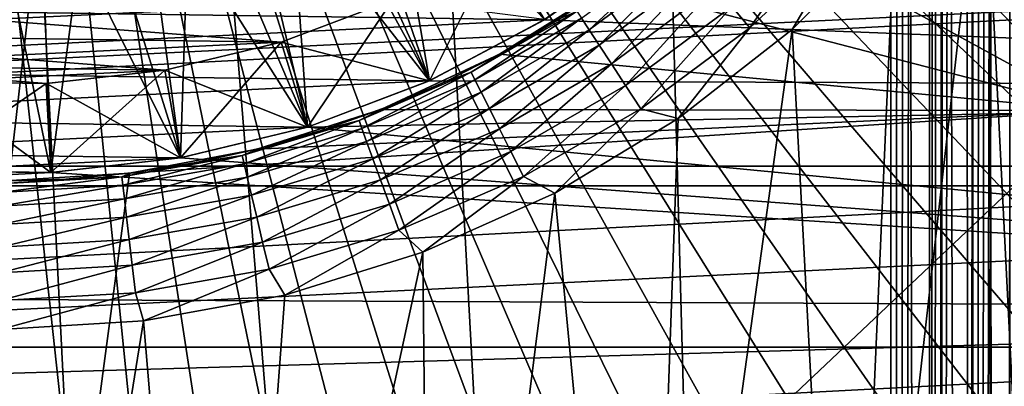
# Model space of a CAD drawing. Header units: metres. Extents: x -104 to 104, y -68 to 90.
# Tile 300 of 656: x 0.07 to 3.38, y -7.93 to -6.7. Entities that reach past the tile are written whole.
import ezdxf

# ---------------------------------------------------------------- set-up
doc = ezdxf.new("R2010")
doc.units = ezdxf.units.M
doc.layers.add('solid_FIT-BATH-153_SW0002', color=7, linetype='CONTINUOUS')

msp = doc.modelspace()

# ---------------------------------------------------------------- linework, layer by layer
at = {"layer": 'solid_FIT-BATH-153_SW0002'}
for points in [[(3, -33.664112, 59.796501), (-3, 21.43195, 59.796501), (-1.503199, 21.284964, 59.796501)], [(3, -33.664112, 59.796501), (-3, -33.664112, 59.796501), (-3, 21.43195, 59.796501)], [(3, -33.664112, 59.796501), (1.506204, 21.28516, 59.796501), (3, 21.43195, 59.796501)], [(3, -33.664112, 59.796501), (3, 21.43195, 59.796501), (3.040517, 21.343046, 59.797527)], [(3, -33.664112, 59.796501), (3.040517, 21.343046, 59.797527), (3.080972, 21.254049, 59.80061)], [(3, -33.664112, 59.796501), (-1.503199, 21.284964, 59.796501), (0, 21.235888, 59.796501)], [(3, -33.664112, 59.796501), (0, 21.235888, 59.796501), (1.506204, 21.28516, 59.796501)], [(3, -33.664112, 59.796501), (3.080972, 21.254049, 59.80061), (3.12122, 21.165051, 59.80574)], [(3.138919, -33.664112, 59.808655), (3, -33.664112, 59.796501), (3.12122, 21.165051, 59.80574)], [(3.138919, -33.664112, 59.808655), (3.12122, 21.165051, 59.80574), (3.161157, 21.076048, 59.812901)], [(3.138919, -33.664112, 59.808655), (3.161157, 21.076048, 59.812901), (3.20068, 20.987041, 59.822083)], [(3.138919, -33.664112, 59.808655), (3.20068, 20.987041, 59.822083), (3.207005, 20.972694, 59.823746)], [(3.138919, -33.664112, 59.808655), (3.207005, 20.972694, 59.823746), (3.239683, 20.898045, 59.833252)], [(3.273747, -33.664112, 59.844795), (3.138919, -33.664112, 59.808655), (3.239683, 20.898045, 59.833252)], [(3.273747, -33.664112, 59.844795), (3.239683, 20.898045, 59.833252), (3.278069, 20.809046, 59.846382)], [(3.273747, -33.664112, 59.844795), (3.278069, 20.809046, 59.846382), (3.315742, 20.720045, 59.861446)], [(3.273747, -33.664112, 59.844795), (3.315742, 20.720045, 59.861446), (3.352604, 20.631039, 59.878399)], [(3.273747, -33.664112, 59.844795), (3.352604, 20.631039, 59.878399), (3.38856, 20.542028, 59.897202)], [(3.273747, -33.664112, 59.844795), (3.38856, 20.542028, 59.897202), (3.399937, 20.513348, 59.903645)], [(3.400242, -33.664112, 59.90382), (3.273747, -33.664112, 59.844795), (3.399937, 20.513348, 59.903645)], [(3, 18.675392, 72.796501), (-3, -33.664112, 72.796501), (3, -33.664112, 72.796501)], [(-3, 18.675392, 72.796501), (-3, -33.664112, 72.796501), (3, 18.675392, 72.796501)], [(3, 18.675392, 72.796501), (3, -33.664112, 72.796501), (3.137956, -33.664112, 72.784515)], [(3, 18.675392, 72.796501), (3.137956, -33.664112, 72.784515), (3.138919, 18.675392, 72.784348)], [(3.138919, 18.675392, 72.784348), (3.137956, -33.664112, 72.784515), (3.272829, -33.664112, 72.748543)], [(3.273747, 18.675392, 72.748207), (3.138919, 18.675392, 72.784348), (3.272829, -33.664112, 72.748543)], [(3.273747, 18.675392, 72.748207), (3.272829, -33.664112, 72.748543), (3.399395, -33.664112, 72.689674)], [(3.400242, 18.675392, 72.689178), (3.273747, 18.675392, 72.748207), (3.399395, -33.664112, 72.689674)], [(0, -3.714112, 38.063175), (7.727279, -7.030109, 37.916401), (7.885312, -6.634477, 37.916401)], [(0, -3.714112, 38.063175), (7.352163, -7.794844, 37.916401), (7.54941, -7.41723, 37.916401)], [(0, -3.714112, 38.063175), (6.901606, -8.517706, 37.916401), (7.136043, -8.161983, 37.916401)], [(0, -3.714112, 38.063175), (7.54941, -7.41723, 37.916401), (7.727279, -7.030109, 37.916401)], [(0, -3.714112, 38.063175), (7.136043, -8.161983, 37.916401), (7.352163, -7.794844, 37.916401)], [(0, -3.714112, 38.063175), (6.649452, -8.861097, 37.916401), (6.901606, -8.517706, 37.916401)], [(0, -3.714112, 38.063175), (6.38023, -9.191278, 37.916401), (6.649452, -8.861097, 37.916401)], [(0, -3.714112, 38.063175), (6.09463, -9.507398, 37.916401), (6.38023, -9.191278, 37.916401)], [(0, -3.714112, 38.063175), (5.793386, -9.808646, 37.916401), (6.09463, -9.507398, 37.916401)], [(0, -3.714112, 38.063175), (5.477271, -10.094252, 37.916401), (5.793386, -9.808646, 37.916401)], [(0, -3.714112, 38.063175), (5.147096, -10.36348, 37.916401), (5.477271, -10.094252, 37.916401)], [(0, -3.714112, 38.063175), (4.447989, -10.850081, 37.916401), (4.803708, -10.615639, 37.916401)], [(0, -3.714112, 38.063175), (4.080853, -11.066208, 37.916401), (4.447989, -10.850081, 37.916401)], [(0, -3.714112, 38.063175), (3.703243, -11.263461, 37.916401), (4.080853, -11.066208, 37.916401)], [(0, -3.714112, 38.063175), (3.316125, -11.441336, 37.916401), (3.703243, -11.263461, 37.916401)], [(0, -3.714112, 38.063175), (2.920496, -11.599376, 37.916401), (3.316125, -11.441336, 37.916401)], [(0, -3.714112, 38.063175), (2.51737, -11.737174, 37.916401), (2.920496, -11.599376, 37.916401)], [(0, -3.714112, 38.063175), (2.107781, -11.854378, 37.916401), (2.51737, -11.737174, 37.916401)], [(0, -3.714112, 38.063175), (1.692783, -11.950686, 37.916401), (2.107781, -11.854378, 37.916401)], [(0, -3.714112, 38.063175), (1.273439, -12.025852, 37.916401), (1.692783, -11.950686, 37.916401)], [(0, -3.714112, 38.063175), (0.850826, -12.079682, 37.916401), (1.273439, -12.025852, 37.916401)], [(0, -3.714112, 38.063175), (0.426029, -12.112039, 37.916401), (0.850826, -12.079682, 37.916401)], [(0, -3.714112, 38.063175), (0.000139, -12.122838, 37.916401), (0.426029, -12.112039, 37.916401)], [(0, -3.714112, 38.063175), (4.803708, -10.615639, 37.916401), (5.147096, -10.36348, 37.916401)], [(3.685249, -7.001433, 15.666829), (3.460944, -4.383059, 15.724502), (3.349231, -4.813327, 15.715376)], [(3.685249, -7.001433, 15.666829), (3.349231, -4.813327, 15.715376), (3.184268, -5.226085, 15.706542)], [(3.685249, -7.001433, 15.666829), (3.184268, -5.226085, 15.706542), (2.968667, -5.614806, 15.698138)], [(3.311392, -6.002041, 5.796502), (3.563042, -5.586275, 5.796502), (3.50004, -9.776173, 5.796502)], [(3.685249, -7.001433, 15.666829), (2.968667, -5.614806, 15.698138), (2.705844, -5.973323, 15.690301)], [(1.118773, -5.949811, 5.407826), (1.268672, -5.868288, 5.407826), (1.445559, -6.901644, 6.407826)], [(1.268672, -5.868288, 5.407826), (1.833469, -6.695452, 6.407826), (1.445559, -6.901644, 6.407826)], [(0.9637, -6.020902, 5.407826), (1.118773, -5.949811, 5.407826), (1.445559, -6.901644, 6.407826)], [(1.445559, -6.901644, -3.092174), (1.118773, -5.949811, -2.092174), (0.9637, -6.020902, -2.092174)], [(1.445559, -6.901644, -3.092174), (1.833469, -6.695452, -3.092174), (1.118773, -5.949811, -2.092174)], [(3.685249, -7.001433, 15.666829), (2.705844, -5.973323, 15.690301), (2.40001, -6.29589, 15.683201)], [(0.804181, -6.08124, 5.407826), (0.9637, -6.020902, 5.407826), (1.034876, -7.057618, 6.407826)], [(1.445559, -6.901644, -3.092174), (0.9637, -6.020902, -2.092174), (0.804181, -6.08124, -2.092174)], [(0.9637, -6.020902, 5.407826), (1.445559, -6.901644, 6.407826), (1.034876, -7.057618, 6.407826)], [(3.311392, -6.002041, 5.796502), (3.50004, -9.776173, 5.796502), (2.847568, -10.10871, 5.796502)], [(3.011438, -6.38463, 5.796502), (3.311392, -6.002041, 5.796502), (2.847568, -10.10871, 5.796502)], [(0.640814, -6.130588, 5.407826), (0.804181, -6.08124, 5.407826), (1.034876, -7.057618, 6.407826)], [(1.034876, -7.057618, -3.092174), (0.804181, -6.08124, -2.092174), (0.640814, -6.130588, -2.092174)], [(1.034876, -7.057618, -3.092174), (1.445559, -6.901644, -3.092174), (0.804181, -6.08124, -2.092174)], [(0.474223, -6.168723, 5.407826), (0.640814, -6.130588, 5.407826), (0.607182, -7.161043, 6.407826)], [(1.034876, -7.057618, -3.092174), (0.640814, -6.130588, -2.092174), (0.474223, -6.168723, -2.092174)], [(0.640814, -6.130588, 5.407826), (1.034876, -7.057618, 6.407826), (0.607182, -7.161043, 6.407826)], [(2.19292, -6.441948, 19.907827), (8.038786, -6.150871, 19.907827), (7.761242, -6.926977, 19.907827)], [(0.135263, -6.21045, 5.407826), (0.305347, -6.195395, 5.407826), (0.170491, -7.209957, 6.407826)], [(0.607182, -7.161043, -3.092174), (0.305347, -6.195395, -2.092174), (0.135263, -6.21045, -2.092174)], [(0.305347, -6.195395, 5.407826), (0.607182, -7.161043, 6.407826), (0.170491, -7.209957, 6.407826)], [(0.305347, -6.195395, 5.407826), (0.474223, -6.168723, 5.407826), (0.607182, -7.161043, 6.407826)], [(0.607182, -7.161043, -3.092174), (0.474223, -6.168723, -2.092174), (0.305347, -6.195395, -2.092174)], [(0.607182, -7.161043, -3.092174), (1.034876, -7.057618, -3.092174), (0.474223, -6.168723, -2.092174)], [(-0.035159, -6.213865, 5.407826), (0.170491, -7.209957, 6.407826), (-0.268744, -7.203779, 6.407826)], [(-0.268744, -7.203779, -3.092174), (0.170491, -7.209957, -3.092174), (-0.035159, -6.213865, -2.092174)], [(-0.035159, -6.213865, 5.407826), (0.135263, -6.21045, 5.407826), (0.170491, -7.209957, 6.407826)], [(0.170491, -7.209957, -3.092174), (0.135263, -6.21045, -2.092174), (-0.035159, -6.213865, -2.092174)], [(0.170491, -7.209957, -3.092174), (0.607182, -7.161043, -3.092174), (0.135263, -6.21045, -2.092174)], [(3.685249, -7.001433, 15.666829), (2.40001, -6.29589, 15.683201), (2.056636, -6.576955, 15.676978)], [(2.46417, -6.650795, 5.834599), (2.788436, -6.344866, 5.834599), (2.524519, -6.722717, 5.806109)], [(2.788436, -6.344866, 5.834599), (2.856727, -6.409295, 5.806109), (2.524519, -6.722717, 5.806109)], [(-8.851866, -6.398562, -36.203499), (8.851851, -6.398609, -36.203499), (-8.545594, -7.254566, -36.203499)], [(-8.545594, -7.254566, -36.203499), (8.851851, -6.398609, -36.203499), (8.545556, -7.254657, -36.203499)], [(2.666793, -6.728849, 5.796502), (3.011438, -6.38463, 5.796502), (2.847568, -10.10871, 5.796502)], [(2.856727, -6.409295, 5.806109), (3.011438, -6.38463, 5.796502), (2.666793, -6.728849, 5.796502)], [(2.524519, -6.722717, 5.806109), (2.856727, -6.409295, 5.806109), (2.666793, -6.728849, 5.796502)], [(-1.916368, -6.642785, -4.192173), (2.192901, -6.441962, -4.192173), (1.833093, -6.695619, -4.192173)], [(1.445559, -6.901644, 9.707827), (1.321586, -6.628414, 9.407826), (1.675971, -6.440061, 9.407826)], [(1.833469, -6.695452, 9.707827), (1.445559, -6.901644, 9.707827), (1.675971, -6.440061, 9.407826)], [(1.833093, -6.695619, -4.192173), (2.192901, -6.441962, -4.192173), (1.833469, -6.695452, -3.092174)], [(1.833376, -6.695463, 19.907827), (2.19292, -6.441948, 19.907827), (7.761242, -6.926977, 19.907827)], [(1.95783, -6.690849, 6.105614), (2.29017, -6.443431, 6.105614), (1.983204, -6.729427, 6.019043)], [(2.29017, -6.443431, 6.105614), (2.319851, -6.478803, 6.019043), (1.983204, -6.729427, 6.019043)], [(1.983204, -6.729427, 6.019043), (2.319851, -6.478803, 6.019043), (2.017379, -6.781387, 5.943157)], [(2.319851, -6.478803, 6.019043), (2.359827, -6.526444, 5.943157), (2.017379, -6.781387, 5.943157)], [(2.017379, -6.781387, 5.943157), (2.359827, -6.526444, 5.943157), (2.059039, -6.844728, 5.880876)], [(2.359827, -6.526444, 5.943157), (2.408558, -6.58452, 5.880876), (2.059039, -6.844728, 5.880876)], [(6.348959, -6.541258, -14.886429), (-6.348959, -6.541258, -14.886429), (-6.018806, -7.189071, -14.886429)], [(6.348959, -6.541258, -14.886429), (-6.018806, -7.189071, -14.886429), (6.018806, -7.189071, -14.886429)], [(-1.403163, -6.590027, 9.407826), (1.321586, -6.628414, 9.407826), (-1.032091, -6.743055, 9.407826)], [(-1.403028, -6.590092, 7.407826), (0.946494, -6.770885, 7.407826), (1.321723, -6.628353, 7.407826)], [(-1.403028, -6.590092, 7.407826), (-1.031925, -6.743111, 7.407826), (0.946494, -6.770885, 7.407826)], [(1.681859, -6.81201, 15.671739), (2.056636, -6.576955, 15.676978), (1.698182, -6.803093, 6.296502)], [(3.685249, -7.001433, 15.666829), (2.056636, -6.576955, 15.676978), (1.681859, -6.81201, 15.671739)], [(2.056636, -6.576955, 15.676978), (1.888789, -6.690368, 6.296502), (1.698182, -6.803093, 6.296502)], [(2.059039, -6.844728, 5.880876), (2.408558, -6.58452, 5.880876), (2.10658, -6.917011, 5.834599)], [(2.408558, -6.58452, 5.880876), (2.46417, -6.650795, 5.834599), (2.10658, -6.917011, 5.834599)], [(-1.032091, -6.743055, 9.407826), (1.321586, -6.628414, 9.407826), (0.946327, -6.770935, 9.407826)], [(1.034876, -7.057618, 9.707827), (0.946327, -6.770935, 9.407826), (1.321586, -6.628414, 9.407826)], [(1.445559, -6.901644, 7.107827), (1.321723, -6.628353, 7.407826), (0.946494, -6.770885, 7.407826)], [(1.445559, -6.901644, 9.707827), (1.034876, -7.057618, 9.707827), (1.321586, -6.628414, 9.407826)], [(1.445559, -6.901644, 7.107827), (1.833469, -6.695452, 7.107827), (1.321723, -6.628353, 7.407826)], [(-1.916368, -6.642785, -4.192173), (1.833093, -6.695619, -4.192173), (-1.534709, -6.859644, -4.192173)], [(2.10658, -6.917011, 5.834599), (2.46417, -6.650795, 5.834599), (2.158172, -6.995452, 5.806109)], [(2.46417, -6.650795, 5.834599), (2.524519, -6.722717, 5.806109), (2.158172, -6.995452, 5.806109)], [(-1.534709, -6.859644, -4.192173), (1.833093, -6.695619, -4.192173), (1.445485, -6.90163, -4.192173)], [(1.445485, -6.90163, -4.192173), (1.833093, -6.695619, -4.192173), (1.445559, -6.901644, -3.092174)], [(1.445539, -6.90157, 19.907827), (1.445559, -6.901644, 9.707827), (1.833469, -6.695452, 9.707827)], [(1.445539, -6.90157, 19.907827), (1.833469, -6.695452, 9.707827), (1.833376, -6.695463, 19.907827)], [(1.445539, -6.90157, 19.907827), (1.833376, -6.695463, 19.907827), (7.761242, -6.926977, 19.907827)], [(1.833469, -6.695452, 6.407826), (1.833469, -6.695452, 7.107827), (1.445559, -6.901644, 7.107827)], [(1.445559, -6.901644, 6.407826), (1.833469, -6.695452, 6.407826), (1.445559, -6.901644, 7.107827)], [(1.833093, -6.695619, -4.192173), (1.833469, -6.695452, -3.092174), (1.445559, -6.901644, -3.092174)], [(1.586277, -6.87265, 6.199534), (1.942235, -6.667138, 6.199534), (1.599014, -6.898011, 6.105614)], [(1.888789, -6.690368, 6.296502), (1.942235, -6.667138, 6.199534), (1.586277, -6.87265, 6.199534)], [(1.698182, -6.803093, 6.296502), (1.888789, -6.690368, 6.296502), (1.586277, -6.87265, 6.199534)], [(1.942235, -6.667138, 6.199534), (1.95783, -6.690849, 6.105614), (1.599014, -6.898011, 6.105614)], [(1.599014, -6.898011, 6.105614), (1.95783, -6.690849, 6.105614), (1.619737, -6.939274, 6.019043)], [(1.95783, -6.690849, 6.105614), (1.983204, -6.729427, 6.019043), (1.619737, -6.939274, 6.019043)], [(1.619737, -6.939274, 6.019043), (1.983204, -6.729427, 6.019043), (1.647649, -6.994851, 5.943157)], [(1.983204, -6.729427, 6.019043), (2.017379, -6.781387, 5.943157), (1.647649, -6.994851, 5.943157)], [(2.158172, -6.995452, 5.806109), (2.524519, -6.722717, 5.806109), (2.283822, -7.028335, 5.796502)], [(2.666793, -6.728849, 5.796502), (2.847568, -10.10871, 5.796502), (2.16292, -10.371561, 5.796502)], [(2.283822, -7.028335, 5.796502), (2.666793, -6.728849, 5.796502), (2.16292, -10.371561, 5.796502)], [(2.524519, -6.722717, 5.806109), (2.666793, -6.728849, 5.796502), (2.283822, -7.028335, 5.796502)], [(-1.032091, -6.743055, 9.407826), (0.946327, -6.770935, 9.407826), (-0.643474, -6.848736, 9.407826)], [(-1.031925, -6.743111, 7.407826), (0.555059, -6.865593, 7.407826), (0.946494, -6.770885, 7.407826)], [(-1.031925, -6.743111, 7.407826), (-0.643264, -6.848778, 7.407826), (0.555059, -6.865593, 7.407826)], [(-0.643474, -6.848736, 9.407826), (0.946327, -6.770935, 9.407826), (0.554848, -6.86563, 9.407826)], [(0.607182, -7.161043, 9.707827), (0.554848, -6.86563, 9.407826), (0.946327, -6.770935, 9.407826)], [(1.034876, -7.057618, 7.107827), (0.946494, -6.770885, 7.407826), (0.555059, -6.865593, 7.407826)], [(1.034876, -7.057618, 9.707827), (0.607182, -7.161043, 9.707827), (0.946327, -6.770935, 9.407826)], [(1.034876, -7.057618, 7.107827), (1.445559, -6.901644, 7.107827), (0.946494, -6.770885, 7.407826)], [(1.647649, -6.994851, 5.943157), (2.017379, -6.781387, 5.943157), (1.681674, -7.0626, 5.880876)], [(2.017379, -6.781387, 5.943157), (2.059039, -6.844728, 5.880876), (1.681674, -7.0626, 5.880876)], [(1.282502, -6.997527, 15.667582), (1.681859, -6.81201, 15.671739), (1.297639, -6.991574, 6.296502)], [(3.685249, -7.001433, 15.666829), (1.681859, -6.81201, 15.671739), (1.282502, -6.997527, 15.667582)], [(1.681859, -6.81201, 15.671739), (1.500872, -6.903627, 6.296502), (1.297639, -6.991574, 6.296502)], [(1.500872, -6.903627, 6.296502), (1.698182, -6.803093, 6.296502), (1.586277, -6.87265, 6.199534)], [(1.681859, -6.81201, 15.671739), (1.698182, -6.803093, 6.296502), (1.500872, -6.903627, 6.296502)], [(-1.534709, -6.859644, -4.192173), (1.445485, -6.90163, -4.192173), (-1.128849, -7.027019, -4.192173)], [(-0.643474, -6.848736, 9.407826), (0.554848, -6.86563, 9.407826), (-0.245598, -6.904621, 9.407826)], [(-0.643264, -6.848778, 7.407826), (0.155768, -6.910266, 7.407826), (0.555059, -6.865593, 7.407826)], [(-0.643264, -6.848778, 7.407826), (-0.245441, -6.904637, 7.407826), (0.155768, -6.910266, 7.407826)], [(1.681674, -7.0626, 5.880876), (2.059039, -6.844728, 5.880876), (1.720502, -7.139913, 5.834599)], [(2.059039, -6.844728, 5.880876), (2.10658, -6.917011, 5.834599), (1.720502, -7.139913, 5.834599)], [(-0.245598, -6.904621, 9.407826), (0.554848, -6.86563, 9.407826), (0.155611, -6.910278, 9.407826)], [(0.170491, -7.209957, 9.707827), (0.155611, -6.910278, 9.407826), (0.554848, -6.86563, 9.407826)], [(0.607182, -7.161043, 7.107827), (0.555059, -6.865593, 7.407826), (0.155768, -6.910266, 7.407826)], [(0.607182, -7.161043, 9.707827), (0.170491, -7.209957, 9.707827), (0.554848, -6.86563, 9.407826)], [(0.607182, -7.161043, 7.107827), (1.034876, -7.057618, 7.107827), (0.555059, -6.865593, 7.407826)], [(1.208868, -7.035449, 6.199534), (1.586277, -6.87265, 6.199534), (1.218574, -7.062117, 6.105614)], [(1.500872, -6.903627, 6.296502), (1.586277, -6.87265, 6.199534), (1.208868, -7.035449, 6.199534)], [(1.586277, -6.87265, 6.199534), (1.599014, -6.898011, 6.105614), (1.218574, -7.062117, 6.105614)], [(-1.128849, -7.027019, -4.192173), (1.445485, -6.90163, -4.192173), (1.035045, -7.057512, -4.192173)], [(-0.268744, -7.203779, 9.707827), (-0.245598, -6.904621, 9.407826), (0.155611, -6.910278, 9.407826)], [(-0.268744, -7.203779, 7.107827), (0.170491, -7.209957, 7.107827), (-0.245441, -6.904637, 7.407826)], [(0.170491, -7.209957, 9.707827), (-0.268744, -7.203779, 9.707827), (0.155611, -6.910278, 9.407826)], [(0.170491, -7.209957, 7.107827), (0.155768, -6.910266, 7.407826), (-0.245441, -6.904637, 7.407826)], [(0.170491, -7.209957, 7.107827), (0.607182, -7.161043, 7.107827), (0.155768, -6.910266, 7.407826)], [(1.445539, -6.90157, 19.907827), (1.034876, -7.057618, 9.707827), (1.445559, -6.901644, 9.707827)], [(1.034914, -7.057574, 19.907827), (1.034876, -7.057618, 9.707827), (1.445539, -6.90157, 19.907827)], [(1.445485, -6.90163, -4.192173), (1.445559, -6.901644, -3.092174), (1.034876, -7.057618, -3.092174)], [(1.035045, -7.057512, -4.192173), (1.445485, -6.90163, -4.192173), (1.034876, -7.057618, -3.092174)], [(1.445559, -6.901644, 6.407826), (1.445559, -6.901644, 7.107827), (1.034876, -7.057618, 7.107827)], [(1.034876, -7.057618, 6.407826), (1.445559, -6.901644, 6.407826), (1.034876, -7.057618, 7.107827)], [(1.034914, -7.057574, 19.907827), (1.445539, -6.90157, 19.907827), (7.761242, -6.926977, 19.907827)], [(1.034914, -7.057574, 19.907827), (7.761242, -6.926977, 19.907827), (7.409372, -7.671358, 19.907827)], [(1.297639, -6.991574, 6.296502), (1.500872, -6.903627, 6.296502), (1.208868, -7.035449, 6.199534)], [(1.218574, -7.062117, 6.105614), (1.599014, -6.898011, 6.105614), (1.234367, -7.105507, 6.019043)], [(1.599014, -6.898011, 6.105614), (1.619737, -6.939274, 6.019043), (1.234367, -7.105507, 6.019043)], [(1.720502, -7.139913, 5.834599), (2.10658, -6.917011, 5.834599), (1.762639, -7.223814, 5.806109)], [(2.10658, -6.917011, 5.834599), (2.158172, -6.995452, 5.806109), (1.762639, -7.223814, 5.806109)], [(1.234367, -7.105507, 6.019043), (1.619737, -6.939274, 6.019043), (1.255638, -7.163948, 5.943157)], [(1.619737, -6.939274, 6.019043), (1.647649, -6.994851, 5.943157), (1.255638, -7.163948, 5.943157)], [(1.089285, -7.066586, 6.296502), (1.297639, -6.991574, 6.296502), (1.208868, -7.035449, 6.199534)], [(1.282502, -6.997527, 15.667582), (1.297639, -6.991574, 6.296502), (1.089285, -7.066586, 6.296502)], [(1.255638, -7.163948, 5.943157), (1.647649, -6.994851, 5.943157), (1.281567, -7.235189, 5.880876)], [(1.647649, -6.994851, 5.943157), (1.681674, -7.0626, 5.880876), (1.281567, -7.235189, 5.880876)], [(1.762639, -7.223814, 5.806109), (2.158172, -6.995452, 5.806109), (1.867795, -7.279452, 5.796502)], [(2.158172, -6.995452, 5.806109), (2.283822, -7.028335, 5.796502), (1.867795, -7.279452, 5.796502)], [(-1.128849, -7.027019, -4.192173), (1.035045, -7.057512, -4.192173), (-0.7038, -7.142607, -4.192173)], [(3.685249, -7.001433, 15.666829), (0.435381, -7.212121, 15.662733), (0.000001, -10.485798, 15.583759)], [(3.685249, -11.626538, 15.55318), (3.685249, -7.001433, 15.666829), (0.000001, -10.485798, 15.583759)], [(3.685249, -7.001433, 15.666829), (0.864982, -7.131338, 15.664591), (0.435381, -7.212121, 15.662733)], [(0.864982, -7.131338, 15.664591), (1.282502, -6.997527, 15.667582), (0.876632, -7.128367, 6.296502)], [(3.685249, -7.001433, 15.666829), (1.282502, -6.997527, 15.667582), (0.864982, -7.131338, 15.664591)], [(1.282502, -6.997527, 15.667582), (1.089285, -7.066586, 6.296502), (0.876632, -7.128367, 6.296502)], [(1.867795, -7.279452, 5.796502), (2.283822, -7.028335, 5.796502), (2.16292, -10.371561, 5.796502)], [(-0.7038, -7.142607, -4.192173), (1.035045, -7.057512, -4.192173), (0.606865, -7.161085, -4.192173)], [(0.606865, -7.161085, -4.192173), (1.035045, -7.057512, -4.192173), (0.607182, -7.161043, -3.092174)], [(1.035045, -7.057512, -4.192173), (1.034876, -7.057618, -3.092174), (0.607182, -7.161043, -3.092174)], [(0.607228, -7.161027, 19.907827), (0.607182, -7.161043, 9.707827), (1.034876, -7.057618, 9.707827)], [(1.034876, -7.057618, 6.407826), (1.034876, -7.057618, 7.107827), (0.607182, -7.161043, 7.107827)], [(0.607182, -7.161043, 6.407826), (1.034876, -7.057618, 6.407826), (0.607182, -7.161043, 7.107827)], [(0.607228, -7.161027, 19.907827), (1.034876, -7.057618, 9.707827), (1.034914, -7.057574, 19.907827)], [(0.607228, -7.161027, 19.907827), (1.034914, -7.057574, 19.907827), (7.409372, -7.671358, 19.907827)], [(0.81511, -7.153332, 6.199534), (1.208868, -7.035449, 6.199534), (0.821655, -7.180947, 6.105614)], [(1.089285, -7.066586, 6.296502), (1.208868, -7.035449, 6.199534), (0.81511, -7.153332, 6.199534)], [(1.208868, -7.035449, 6.199534), (1.218574, -7.062117, 6.105614), (0.821655, -7.180947, 6.105614)], [(0.821655, -7.180947, 6.105614), (1.218574, -7.062117, 6.105614), (0.832304, -7.225877, 6.019043)], [(1.218574, -7.062117, 6.105614), (1.234367, -7.105507, 6.019043), (0.832304, -7.225877, 6.019043)], [(0.876632, -7.128367, 6.296502), (1.089285, -7.066586, 6.296502), (0.81511, -7.153332, 6.199534)], [(1.281567, -7.235189, 5.880876), (1.681674, -7.0626, 5.880876), (1.311157, -7.316487, 5.834599)], [(1.681674, -7.0626, 5.880876), (1.720502, -7.139913, 5.834599), (1.311157, -7.316487, 5.834599)], [(0.660519, -7.176674, 6.296502), (0.876632, -7.128367, 6.296502), (0.81511, -7.153332, 6.199534)], [(0.864982, -7.131338, 15.664591), (0.876632, -7.128367, 6.296502), (0.660519, -7.176674, 6.296502)], [(0.832304, -7.225877, 6.019043), (1.234367, -7.105507, 6.019043), (0.846646, -7.286392, 5.943157)], [(1.234367, -7.105507, 6.019043), (1.255638, -7.163948, 5.943157), (0.846646, -7.286392, 5.943157)], [(0.170415, -7.209896, 19.907827), (-7.445459, -7.604095, 19.907827), (-7.672016, -7.135225, 19.907827)], [(-0.268666, -7.203721, 19.907827), (0.170415, -7.209896, 19.907827), (-7.672016, -7.135225, 19.907827)], [(-0.7038, -7.142607, -4.192173), (0.606865, -7.161085, -4.192173), (-0.268623, -7.203732, -4.192173)], [(-0.268623, -7.203732, -4.192173), (0.606865, -7.161085, -4.192173), (0.1702, -7.209919, -4.192173)], [(0.1702, -7.209919, -4.192173), (0.606865, -7.161085, -4.192173), (0.170491, -7.209957, -3.092174)], [(0.170415, -7.209896, 19.907827), (0.607182, -7.161043, 9.707827), (0.607228, -7.161027, 19.907827)], [(0.170415, -7.209896, 19.907827), (0.607228, -7.161027, 19.907827), (7.409372, -7.671358, 19.907827)], [(0.170415, -7.209896, 19.907827), (0.170491, -7.209957, 9.707827), (0.607182, -7.161043, 9.707827)], [(0.607182, -7.161043, 6.407826), (0.607182, -7.161043, 7.107827), (0.170491, -7.209957, 7.107827)], [(0.170491, -7.209957, 6.407826), (0.607182, -7.161043, 6.407826), (0.170491, -7.209957, 7.107827)], [(0.606865, -7.161085, -4.192173), (0.607182, -7.161043, -3.092174), (0.170491, -7.209957, -3.092174)], [(0.41033, -7.224706, 6.199534), (0.81511, -7.153332, 6.199534), (0.413624, -7.252894, 6.105614)], [(0.660519, -7.176674, 6.296502), (0.81511, -7.153332, 6.199534), (0.41033, -7.224706, 6.199534)], [(0.81511, -7.153332, 6.199534), (0.821655, -7.180947, 6.105614), (0.413624, -7.252894, 6.105614)], [(0.435381, -7.212121, 15.662733), (0.864982, -7.131338, 15.664591), (0.4418, -7.211316, 6.296502)], [(0.864982, -7.131338, 15.664591), (0.660519, -7.176674, 6.296502), (0.4418, -7.211316, 6.296502)], [(1.311157, -7.316487, 5.834599), (1.720502, -7.139913, 5.834599), (1.343269, -7.404712, 5.806109)], [(1.720502, -7.139913, 5.834599), (1.762639, -7.223814, 5.806109), (1.343269, -7.404712, 5.806109)], [(6.018806, -7.189071, -14.886429), (-6.018806, -7.189071, -14.886429), (-5.62286, -7.798898, -14.886429)], [(6.018806, -7.189071, -14.886429), (-5.62286, -7.798898, -14.886429), (5.62286, -7.798898, -14.886429)], [(0.4418, -7.211316, 6.296502), (0.660519, -7.176674, 6.296502), (0.41033, -7.224706, 6.199534)], [(0.413624, -7.252894, 6.105614), (0.821655, -7.180947, 6.105614), (0.418985, -7.298756, 6.019043)], [(0.821655, -7.180947, 6.105614), (0.832304, -7.225877, 6.019043), (0.418985, -7.298756, 6.019043)], [(0.846646, -7.286392, 5.943157), (1.255638, -7.163948, 5.943157), (0.86413, -7.360161, 5.880876)], [(1.255638, -7.163948, 5.943157), (1.281567, -7.235189, 5.880876), (0.86413, -7.360161, 5.880876)], [(0.170415, -7.209896, 19.907827), (7.409372, -7.671358, 19.907827), (-7.445459, -7.604095, 19.907827)], [(-0.268666, -7.203721, 19.907827), (-0.268744, -7.203779, 9.707827), (0.170491, -7.209957, 9.707827)], [(-0.268623, -7.203732, -4.192173), (0.1702, -7.209919, -4.192173), (-0.268744, -7.203779, -3.092174)], [(0.170491, -7.209957, 6.407826), (0.170491, -7.209957, 7.107827), (-0.268744, -7.203779, 7.107827)], [(-0.268744, -7.203779, 6.407826), (0.170491, -7.209957, 6.407826), (-0.268744, -7.203779, 7.107827)], [(0.1702, -7.209919, -4.192173), (0.170491, -7.209957, -3.092174), (-0.268744, -7.203779, -3.092174)], [(-0.268666, -7.203721, 19.907827), (0.170491, -7.209957, 9.707827), (0.170415, -7.209896, 19.907827)], [(0.435381, -7.212121, 15.662733), (0.221337, -7.232156, 6.296502), (0, -7.239112, 6.296502)], [(0, -7.239112, 10.979218), (0.435381, -7.212121, 15.662733), (0, -7.239112, 6.296502)], [(0, -7.239112, 10.979218), (0, -7.239112, 15.661988), (0.435381, -7.212121, 15.662733)], [(0.000001, -10.485798, 15.583759), (0.435381, -7.212121, 15.662733), (0, -7.239112, 15.661988)], [(0.41033, -7.224706, 6.199534), (0, -7.276985, 6.105614), (0, -7.248605, 6.199534)], [(0.41033, -7.224706, 6.199534), (0.413624, -7.252894, 6.105614), (0, -7.276985, 6.105614)], [(0.221337, -7.232156, 6.296502), (0.41033, -7.224706, 6.199534), (0, -7.248605, 6.199534)], [(0.221337, -7.232156, 6.296502), (0.4418, -7.211316, 6.296502), (0.41033, -7.224706, 6.199534)], [(0.435381, -7.212121, 15.662733), (0.4418, -7.211316, 6.296502), (0.221337, -7.232156, 6.296502)], [(0.418985, -7.298756, 6.019043), (0.832304, -7.225877, 6.019043), (0.426205, -7.360527, 5.943157)], [(0.832304, -7.225877, 6.019043), (0.846646, -7.286392, 5.943157), (0.426205, -7.360527, 5.943157)], [(1.343269, -7.404712, 5.806109), (1.762639, -7.223814, 5.806109), (1.423697, -7.478906, 5.796502)], [(1.762639, -7.223814, 5.806109), (1.867795, -7.279452, 5.796502), (1.423697, -7.478906, 5.796502)], [(-8.545594, -7.254566, -36.203499), (8.545556, -7.254657, -36.203499), (-8.157591, -8.074769, -36.203499)], [(-8.157591, -8.074769, -36.203499), (8.545556, -7.254657, -36.203499), (8.15755, -8.074851, -36.203499)], [(0.221337, -7.232156, 6.296502), (0, -7.248605, 6.199534), (0, -7.239112, 6.296502)], [(0.413624, -7.252894, 6.105614), (0, -7.323159, 6.019043), (0, -7.276985, 6.105614)], [(0.413624, -7.252894, 6.105614), (0.418985, -7.298756, 6.019043), (0, -7.323159, 6.019043)], [(0.86413, -7.360161, 5.880876), (1.281567, -7.235189, 5.880876), (0.884082, -7.444345, 5.834599)], [(1.281567, -7.235189, 5.880876), (1.311157, -7.316487, 5.834599), (0.884082, -7.444345, 5.834599)], [(0.426205, -7.360527, 5.943157), (0.846646, -7.286392, 5.943157), (0.435006, -7.435827, 5.880876)], [(0.846646, -7.286392, 5.943157), (0.86413, -7.360161, 5.880876), (0.435006, -7.435827, 5.880876)], [(1.423697, -7.478906, 5.796502), (1.867795, -7.279452, 5.796502), (1.455235, -10.561099, 5.796502)], [(1.867795, -7.279452, 5.796502), (2.16292, -10.371561, 5.796502), (1.455235, -10.561099, 5.796502)], [(0.418985, -7.298756, 6.019043), (0, -7.38535, 5.943157), (0, -7.323159, 6.019043)], [(0.418985, -7.298756, 6.019043), (0.426205, -7.360527, 5.943157), (0, -7.38535, 5.943157)], [(0.884082, -7.444345, 5.834599), (1.311157, -7.316487, 5.834599), (0.905733, -7.535702, 5.806109)], [(1.311157, -7.316487, 5.834599), (1.343269, -7.404712, 5.806109), (0.905733, -7.535702, 5.806109)], [(0.426205, -7.360527, 5.943157), (0, -7.461164, 5.880876), (0, -7.38535, 5.943157)], [(0.426205, -7.360527, 5.943157), (0.435006, -7.435827, 5.880876), (0, -7.461164, 5.880876)], [(0.435006, -7.435827, 5.880876), (0.86413, -7.360161, 5.880876), (0.44505, -7.521759, 5.834599)], [(0.86413, -7.360161, 5.880876), (0.884082, -7.444345, 5.834599), (0.44505, -7.521759, 5.834599)], [(0.905733, -7.535702, 5.806109), (1.343269, -7.404712, 5.806109), (0.958664, -7.6231, 5.796502)], [(1.343269, -7.404712, 5.806109), (1.423697, -7.478906, 5.796502), (0.958664, -7.6231, 5.796502)], [(0.435006, -7.435827, 5.880876), (0, -7.547679, 5.834599), (0, -7.461164, 5.880876)], [(0.435006, -7.435827, 5.880876), (0.44505, -7.521759, 5.834599), (0, -7.547679, 5.834599)], [(0.44505, -7.521759, 5.834599), (0.884082, -7.444345, 5.834599), (0.45595, -7.615011, 5.806109)], [(0.884082, -7.444345, 5.834599), (0.905733, -7.535702, 5.806109), (0.45595, -7.615011, 5.806109)], [(1.423697, -7.478906, 5.796502), (1.455235, -10.561099, 5.796502), (0.732782, -10.675615, 5.796502)], [(0.958664, -7.6231, 5.796502), (1.423697, -7.478906, 5.796502), (0.732782, -10.675615, 5.796502)], [(0.44505, -7.521759, 5.834599), (0, -7.641567, 5.806109), (0, -7.547679, 5.834599)], [(0.44505, -7.521759, 5.834599), (0.45595, -7.615011, 5.806109), (0, -7.641567, 5.806109)], [(0.45595, -7.615011, 5.806109), (0.905733, -7.535702, 5.806109), (0.48256, -7.710166, 5.796502)], [(0.905733, -7.535702, 5.806109), (0.958664, -7.6231, 5.796502), (0.48256, -7.710166, 5.796502)], [(7.409372, -7.671358, 19.907827), (-7.166233, -8.096009, 19.907827), (-7.445459, -7.604095, 19.907827)], [(0.45595, -7.615011, 5.806109), (0.48256, -7.710166, 5.796502), (0, -7.739112, 5.796502)], [(0.45595, -7.615011, 5.806109), (0, -7.739112, 5.796502), (0, -7.641567, 5.806109)], [(0.48256, -7.710166, 5.796502), (0.958664, -7.6231, 5.796502), (0.732782, -10.675615, 5.796502)], [(7.409372, -7.671358, 19.907827), (6.986269, -8.377984, 19.907827), (-7.166233, -8.096009, 19.907827)], [(0.48256, -7.710166, 5.796502), (0.732782, -10.675615, 5.796502), (0, -10.714112, 5.796502)], [(0.48256, -7.710166, 5.796502), (0, -10.714112, 5.796502), (0, -7.739112, 5.796502)], [(5.62286, -7.798898, -14.886429), (-5.62286, -7.798898, -14.886429), (-5.164662, -8.36477, -14.886429)], [(5.62286, -7.798898, -14.886429), (-5.164662, -8.36477, -14.886429), (5.164662, -8.36477, -14.886429)]]:
    msp.add_3dface(points, dxfattribs=at)

doc.saveas('drawing.dxf')
